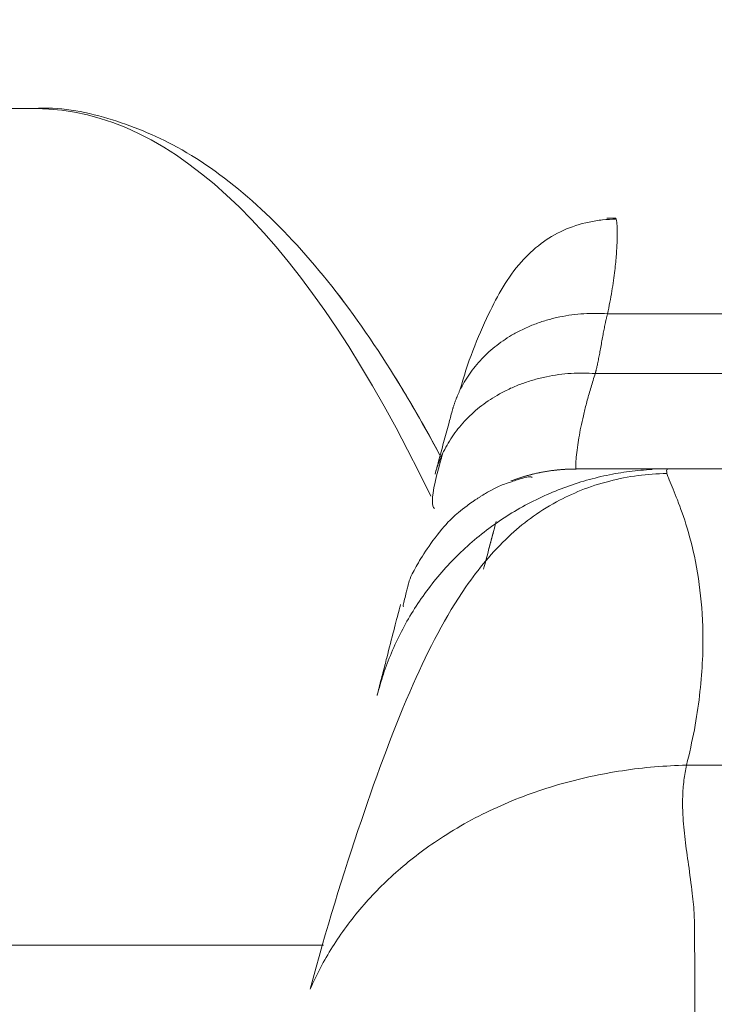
# Model space of a CAD drawing. Header units: millimetres. Extents: x -10 to 594, y 0 to 420.
# Tile 646 of 656: x 491.48 to 493.43, y 154.29 to 157.05. Entities that reach past the tile are written whole.
import ezdxf

# ---------------------------------------------------------------- set-up
doc = ezdxf.new("R2010")
doc.units = ezdxf.units.MM
doc.layers.add('1', color=7, linetype='Continuous', true_color=0xffffff)
doc.styles.add('Calibri', font='txt')
doc.dimstyles.get("Standard").update_dxf_attribs({"dimtxt": 0.18, "dimasz": 0.18, "dimexe": 0.18, "dimexo": 0.0625, "dimgap": 0.09, "dimtad": 0, "dimtih": 1, "dimtoh": 1, "dimdec": 4, "dimzin": 0, "dimdsep": 46, "dimtxsty": 'Standard', "dimcen": 0.09, "dimadec": 0, "dimazin": 0, "dimtfac": 1, "dimtdec": 4, "dimtofl": 0, "dimtmove": 0, "dimatfit": 3, "dimfxl": 0, "dimtolj": 1, "dimtzin": 0, "dimarcsym": 0})

# ---------------------------------------------------------------- blocks, each defined once
blk = doc.blocks.new('_U14')
at = {"layer": '1', "color": 18, "lineweight": 13}
for p, q in [((426.9166, 131.3436), (426.9166, 193.6581)), ((499.0131, 131.3436), (499.0131, 193.6581)), ((426.9166, 191.6581), (456.7384, 191.6581)), ((499.0131, 191.6581), (469.1913, 191.6581))]:
    blk.add_line(p, q, dxfattribs=at)
at = {"layer": '1', "color": 18}
for points in [[(426.9166, 191.6581), (430.4166, 192.5959), (430.4166, 190.7203)], [(499.0131, 191.6581), (495.5131, 190.7203), (495.5131, 192.5959)]]:
    blk.add_solid(points, dxfattribs=at)
at = {"layer": '1', "color": 18, "linetype": 'Continuous', "lineweight": 13, "char_height": 3.5, "attachment_point": 7, "line_spacing_factor": 1.399613, "style": 'Calibri'}
for s, insert in [('\\fCalibri|b0|i0;\\W1.0000;1.44', (458.4239, 188.6745)), ('\\fCalibri|b0|i0;\\W1.0000;DEFLATED TUBE WIDTH', (436.9404, 181.6648))]:
    blk.add_mtext(s, dxfattribs=dict(at, insert=insert))

msp = doc.modelspace()

# ---------------------------------------------------------------- linework, layer by layer
at = {"layer": '1', "color": 155, "linetype": 'Continuous', "lineweight": 18}
for p, q in [((491.5238, 156.8028), (489.8753, 156.803)), ((491.5238, 156.8028), (489.8753, 156.803)), ((493.1511, 156.4951), (493.1251, 156.4951)), ((493.151, 156.4951), (493.1522, 156.4927)), ((493.0383, 155.7973), (493.0382, 155.7917)), ((493.0383, 155.7973), (493.0382, 155.7917)), ((492.3303, 154.4556), (491.4476, 154.4557))]:
    msp.add_line(p, q, dxfattribs=at)
at = {"layer": '1', "color": 155, "linetype": 'Continuous', "lineweight": 13}
for p, q in [((494.4567, 156.2272), (493.1276, 156.2272)), ((494.4567, 156.2272), (493.1276, 156.2272)), ((493.0932, 156.0597), (494.383, 156.0597)), ((493.0932, 156.0597), (494.383, 156.0597))]:
    msp.add_line(p, q, dxfattribs=at)
at = {"layer": '1', "color": 155, "linetype": 'Continuous', "lineweight": 18}
for centre, major_axis, ratio, start_param, end_param in [((491.5225, 146.8028), (-0.0012, -10), 0.24432, 2.671021, 3.141584), ((491.5225, 146.8028), (-0.0012, -10), 0.24432, 2.671021, 3.141584), ((495.5899, 155.7918), (-8.0436, 0), 0.000043, 4.975987, 5.001166), ((495.5899, 155.7918), (-8.0436, 0), 0.000043, 4.975987, 5.001166), ((540.9302, 142.8005), (-49.8, 0), 1, 6.022323, 6.023884), ((540.9302, 142.8005), (-49.8, 0), 1, 6.022323, 6.023884)]:
    msp.add_ellipse(centre, major_axis=major_axis, ratio=ratio, start_param=start_param, end_param=end_param, dxfattribs=at)
at = {"layer": '1', "color": 155, "linetype": 'Continuous', "lineweight": 13}
msp.add_ellipse((495.5899, 154.9604), major_axis=(10.8045, 0), ratio=0.000043, start_param=1.361924, end_param=1.779669, dxfattribs=at)
msp.add_ellipse((495.5899, 154.9604), major_axis=(10.8045, 0), ratio=0.000043, start_param=1.361924, end_param=1.779669, dxfattribs=at)
at = {"layer": '1', "color": 155, "linetype": 'Continuous', "lineweight": 18}
for points, knots in [([(492.6573, 155.8301), (492.6117, 155.9155), (492.5052, 156.0995), (492.331, 156.3439), (492.1328, 156.5528), (491.9312, 156.6993), (491.7252, 156.7821), (491.587, 156.8091), (491.5178, 156.8033)], [0, 0, 0, 0, 0.139353, 0.320056, 0.501537, 0.681844, 0.838743, 1, 1, 1, 1]), ([(492.662, 155.8212), (492.6149, 155.9099), (492.5068, 156.0972), (492.331, 156.3439), (492.1328, 156.5528), (491.9312, 156.6993), (491.7252, 156.7821), (491.587, 156.8091), (491.5178, 156.8033)], [0, 0, 0, 0, 0.143478, 0.323315, 0.503926, 0.683369, 0.839517, 1, 1, 1, 1]), ([(493.1521, 156.4926), (493.139, 156.4925), (493.1131, 156.4913), (493.0608, 156.483), (492.9982, 156.4617), (492.935, 156.4229), (492.8571, 156.3484), (492.7854, 156.2175), (492.7339, 156.0895), (492.7133, 156.0125)], [0, 0, 0, 0, 0.037802, 0.076286, 0.159128, 0.255307, 0.368534, 0.64959, 1, 1, 1, 1]), ([(493.1521, 156.4926), (493.139, 156.4925), (493.1131, 156.4913), (493.0608, 156.483), (492.9982, 156.4617), (492.935, 156.4229), (492.8571, 156.3484), (492.7854, 156.2175), (492.7339, 156.0895), (492.7133, 156.0125)], [0, 0, 0, 0, 0.037802, 0.076286, 0.159128, 0.255307, 0.368534, 0.64959, 1, 1, 1, 1]), ([(492.6435, 155.7773), (492.6468, 155.7893), (492.6545, 155.8181), (492.6675, 155.866), (492.6805, 155.9139), (492.6883, 155.9427), (492.6916, 155.9547)], [0, 0, 0, 0, 0.208427, 0.500091, 0.791985, 1, 1, 1, 1]), ([(492.6435, 155.7773), (492.6468, 155.7893), (492.6545, 155.8181), (492.6675, 155.866), (492.6805, 155.9139), (492.6883, 155.9427), (492.6916, 155.9547)], [0, 0, 0, 0, 0.208427, 0.500091, 0.791985, 1, 1, 1, 1]), ([(492.6657, 155.8371), (492.6457, 155.7719), (492.6329, 155.709), (492.6371, 155.6839), (492.6416, 155.6811)], [0, 0, 0, 0, 0.70701, 1, 1, 1, 1]), ([(492.6657, 155.8371), (492.6457, 155.7719), (492.6329, 155.709), (492.6371, 155.6839), (492.6416, 155.6811)], [0, 0, 0, 0, 0.70701, 1, 1, 1, 1]), ([(493.2992, 155.7921), (493.2977, 155.7918), (493.2945, 155.7914), (493.293, 155.7871), (493.2936, 155.7823), (493.2944, 155.7792), (493.2944, 155.7792)], [0, 0, 0, 0, 0.306634, 0.639811, 0.999736, 1, 1, 1, 1]), ([(493.2992, 155.7921), (493.2977, 155.7918), (493.2945, 155.7914), (493.293, 155.7871), (493.2936, 155.7823), (493.2944, 155.7792), (493.2944, 155.7792)], [0, 0, 0, 0, 0.306634, 0.639811, 0.999736, 1, 1, 1, 1]), ([(493.2944, 155.7793), (493.2665, 155.7787), (493.2114, 155.7747), (493.098, 155.7524), (492.9651, 155.6968), (492.8344, 155.5965), (492.7012, 155.433), (492.5698, 155.178), (492.4274, 154.7918), (492.3369, 154.497), (492.2929, 154.3321)], [0, 0, 0, 0, 0.0301, 0.0615, 0.133345, 0.223631, 0.336161, 0.52247, 0.745874, 1, 1, 1, 1]), ([(493.2944, 155.7793), (493.2665, 155.7787), (493.2114, 155.7747), (493.098, 155.7524), (492.9651, 155.6968), (492.8344, 155.5965), (492.7012, 155.433), (492.5698, 155.178), (492.4274, 154.7918), (492.3369, 154.497), (492.2929, 154.3321)], [0, 0, 0, 0, 0.0301, 0.0615, 0.133345, 0.223631, 0.336161, 0.52247, 0.745874, 1, 1, 1, 1]), ([(492.9162, 155.7681), (492.9161, 155.7689), (492.9127, 155.7704), (492.894, 155.7696), (492.8457, 155.7513), (492.8215, 155.7435), (492.7814, 155.7209), (492.771, 155.7145), (492.7634, 155.7097), (492.7557, 155.7046), (492.7445, 155.6969), (492.6982, 155.6626), (492.6412, 155.6016), (492.5753, 155.4969), (492.5665, 155.461), (492.5644, 155.4521), (492.5566, 155.4206), (492.5536, 155.4065), (492.5547, 155.4054)], [0, 0, 0, 0, 0.064462, 0.21669, 0.277324, 0.310723, 0.314829, 0.316425, 0.317846, 0.319248, 0.320791, 0.324734, 0.357069, 0.451156, 0.559488, 0.674005, 0.889649, 1, 1, 1, 1]), ([(492.9162, 155.7681), (492.9161, 155.7689), (492.9127, 155.7704), (492.8981, 155.7698), (492.8738, 155.7616), (492.8738, 155.7616)], [0, 0, 0, 0, 0.29745, 0.999881, 1, 1, 1, 1]), ([(492.8384, 155.7491), (492.8308, 155.7465), (492.8215, 155.7435), (492.7814, 155.7209), (492.771, 155.7145), (492.7634, 155.7097), (492.7557, 155.7046), (492.7445, 155.6969), (492.6982, 155.6626), (492.6412, 155.6016), (492.5753, 155.4969), (492.5665, 155.461), (492.5644, 155.4521), (492.5566, 155.4206), (492.5536, 155.4065), (492.5547, 155.4054)], [0, 0, 0, 0, 0.046183, 0.051866, 0.054073, 0.05604, 0.057981, 0.060116, 0.065572, 0.110317, 0.240513, 0.390422, 0.54889, 0.847297, 1, 1, 1, 1])]:
    msp.add_open_spline(points, degree=3, knots=knots, dxfattribs=at)
at = {"layer": '1', "color": 155, "linetype": 'Continuous', "lineweight": 13}
for points, degree, knots in [([(493.1522, 156.4927), (493.1526, 156.4908), (493.1536, 156.4837), (493.1548, 156.465), (493.1547, 156.4347), (493.1529, 156.3971), (493.1482, 156.3485), (493.1407, 156.2933), (493.1319, 156.2488), (493.1276, 156.2272)], 3, [0, 0, 0, 0, 0.11787, 0.27915, 0.413279, 0.567741, 0.707059, 0.857846, 1, 1, 1, 1]), ([(493.1522, 156.4927), (493.1526, 156.4908), (493.1536, 156.4837), (493.1548, 156.465), (493.1547, 156.4347), (493.1529, 156.3971), (493.1482, 156.3485), (493.1407, 156.2933), (493.1319, 156.2488), (493.1276, 156.2272)], 3, [0, 0, 0, 0, 0.11787, 0.27915, 0.413279, 0.567741, 0.707059, 0.857846, 1, 1, 1, 1]), ([(493.0932, 156.0597), (493.089, 156.0468), (493.0806, 156.0206), (493.0703, 155.984), (493.0613, 155.9488), (493.0539, 155.9159), (493.0481, 155.8856), (493.0433, 155.8563), (493.0401, 155.8291), (493.0385, 155.8096), (493.0384, 155.8004), (493.0383, 155.7977), (493.0383, 155.7973)], 3, [0, 0, 0, 0, 0.088249, 0.180149, 0.27575, 0.375099, 0.478234, 0.585192, 0.720991, 0.874373, 0.981125, 1, 1, 1, 1]), ([(493.0932, 156.0597), (493.089, 156.0468), (493.0806, 156.0206), (493.0703, 155.984), (493.0613, 155.9488), (493.0539, 155.9159), (493.0481, 155.8856), (493.0433, 155.8563), (493.0401, 155.8291), (493.0385, 155.8096), (493.0384, 155.8004), (493.0383, 155.7977), (493.0383, 155.7973)], 3, [0, 0, 0, 0, 0.088249, 0.180149, 0.27575, 0.375099, 0.478234, 0.585192, 0.720991, 0.874373, 0.981125, 1, 1, 1, 1]), ([(493.0382, 155.7917), (493.0382, 155.7918), (493.0592, 155.7918), (493.0778, 155.7919), (493.1142, 155.7919), (493.1441, 155.792), (493.1914, 155.792), (493.2095, 155.792), (493.2345, 155.792), (493.2435, 155.7921), (493.259, 155.7921), (493.2647, 155.7921), (493.2665, 155.7921), (493.2736, 155.7921), (493.287, 155.7921), (493.2888, 155.7921), (493.2991, 155.7921), (493.2992, 155.7921)], 2, [0, 0, 0, 0.250027, 0.250027, 0.500054, 0.500054, 0.750081, 0.750081, 0.875094, 0.875094, 0.937601, 0.953227, 0.961041, 0.968854, 0.976667, 0.984481, 0.984481, 1, 1, 1]), ([(493.2944, 155.7792), (493.2952, 155.7758), (493.2988, 155.7656), (493.3106, 155.7368), (493.3334, 155.6822), (493.3625, 155.592), (493.3864, 155.4761), (493.3966, 155.356), (493.3947, 155.2479), (493.3868, 155.1573), (493.3729, 155.0623), (493.3572, 154.9945), (493.3495, 154.9609)], 3, [0, 0, 0, 0, 0.057242, 0.140075, 0.281632, 0.424342, 0.573821, 0.710428, 0.785345, 0.858506, 0.930016, 1, 1, 1, 1]), ([(493.2944, 155.7792), (493.2952, 155.7758), (493.2988, 155.7656), (493.3106, 155.7368), (493.3334, 155.6822), (493.3625, 155.592), (493.3864, 155.4761), (493.3966, 155.356), (493.3947, 155.2479), (493.3868, 155.1573), (493.3729, 155.0623), (493.3572, 154.9945), (493.3495, 154.9609)], 3, [0, 0, 0, 0, 0.057242, 0.140075, 0.281632, 0.424342, 0.573821, 0.710428, 0.785345, 0.858506, 0.930016, 1, 1, 1, 1]), ([(492.7795, 155.5106), (492.7849, 155.5311), (492.7908, 155.5535), (492.8005, 155.5899), (492.8039, 155.6027), (492.8074, 155.616)], 3, [0, 0, 0, 0, 0.657971, 0.657971, 1, 1, 1, 1]), ([(492.7795, 155.5106), (492.7849, 155.5311), (492.7908, 155.5535), (492.8005, 155.5899), (492.8039, 155.6027), (492.8074, 155.616)], 3, [0, 0, 0, 0, 0.657971, 0.657971, 1, 1, 1, 1]), ([(492.4808, 155.1562), (492.4809, 155.1565), (492.481, 155.157), (492.4819, 155.1607), (492.4835, 155.1669), (492.4858, 155.1757), (492.4881, 155.1848), (492.4896, 155.1905), (492.4903, 155.1933), (492.493, 155.2041), (492.4989, 155.2267), (492.5118, 155.2771), (492.5252, 155.329), (492.5358, 155.3697), (492.5419, 155.3933), (492.546, 155.4089), (492.5466, 155.411), (492.5469, 155.412)], 3, [0, 0, 0, 0, 0.004556, 0.009779, 0.015682, 0.023582, 0.031471, 0.039313, 0.047128, 0.062757, 0.125271, 0.250295, 0.50029, 0.629607, 0.750187, 0.878171, 1, 1, 1, 1]), ([(492.4808, 155.1562), (492.4809, 155.1565), (492.481, 155.157), (492.4819, 155.1607), (492.4835, 155.1669), (492.4858, 155.1757), (492.4881, 155.1848), (492.4896, 155.1905), (492.4903, 155.1933), (492.493, 155.2041), (492.4989, 155.2267), (492.5118, 155.2771), (492.5252, 155.329), (492.5358, 155.3697), (492.5419, 155.3933), (492.546, 155.4089), (492.5466, 155.411), (492.5469, 155.412)], 3, [0, 0, 0, 0, 0.004556, 0.009779, 0.015682, 0.023582, 0.031471, 0.039313, 0.047128, 0.062757, 0.125271, 0.250295, 0.50029, 0.629607, 0.750187, 0.878171, 1, 1, 1, 1]), ([(493.3495, 154.9609), (493.3467, 154.9468), (493.3409, 154.9172), (493.3378, 154.8709), (493.3385, 154.8154), (493.3447, 154.7519), (493.3553, 154.6783), (493.365, 154.6074), (493.3715, 154.5431), (493.3719, 154.4742), (493.3726, 154.325), (493.3733, 154.0951), (493.3712, 153.7879), (493.3625, 153.4792), (493.3458, 153.1923), (493.3222, 152.9386), (493.2954, 152.7169), (493.2707, 152.5679), (493.2586, 152.4942)], 3, [0, 0, 0, 0, 0.018993, 0.039769, 0.062383, 0.093952, 0.125687, 0.161892, 0.188993, 0.210645, 0.251634, 0.381819, 0.501839, 0.629852, 0.751286, 0.836074, 0.918962, 1, 1, 1, 1]), ([(493.3495, 154.9609), (493.3467, 154.9468), (493.3409, 154.9172), (493.3378, 154.8709), (493.3385, 154.8154), (493.3447, 154.7519), (493.3553, 154.6783), (493.365, 154.6074), (493.3715, 154.5431), (493.3719, 154.4742), (493.3726, 154.325), (493.3733, 154.0951), (493.3712, 153.7879), (493.3625, 153.4792), (493.3458, 153.1923), (493.3222, 152.9386), (493.2954, 152.7169), (493.2707, 152.5679), (493.2586, 152.4942)], 3, [0, 0, 0, 0, 0.018993, 0.039769, 0.062383, 0.093952, 0.125687, 0.161892, 0.188993, 0.210645, 0.251634, 0.381819, 0.501839, 0.629852, 0.751286, 0.836074, 0.918962, 1, 1, 1, 1])]:
    msp.add_open_spline(points, degree=degree, knots=knots, dxfattribs=at)
for points, weights in [([(492.7133, 156.0125), (492.8273, 156.2477), (493.1276, 156.2272)], [0.952636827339, 0.810594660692, 1]), ([(492.7133, 156.0125), (492.8273, 156.2477), (493.1276, 156.2272)], [0.952636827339, 0.810594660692, 1]), ([(492.6676, 155.8409), (492.7862, 156.0803), (493.0932, 156.0597)], [0.949850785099, 0.811469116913, 1]), ([(492.6676, 155.8409), (492.7862, 156.0803), (493.0932, 156.0597)], [0.949850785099, 0.811469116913, 1]), ([(492.4808, 155.1562), (492.6339, 155.7565), (493.2525, 155.7908)], [1, 0.799053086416, 0.982040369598]), ([(492.4808, 155.1562), (492.6339, 155.7565), (493.2525, 155.7908)], [1, 0.799053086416, 0.982040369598]), ([(492.8566, 155.7582), (492.9443, 155.7917), (493.0382, 155.7917)], [0.915026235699, 0.940620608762, 1]), ([(492.8623, 155.7603), (492.9474, 155.7917), (493.0382, 155.7917)], [0.91667360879, 0.942492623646, 1]), ([(492.2929, 154.3321), (492.5593, 154.941), (493.3495, 154.9609)], [0.957690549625, 0.83078335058, 1]), ([(492.2929, 154.3321), (492.5593, 154.941), (493.3495, 154.9609)], [0.957690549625, 0.83078335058, 1])]:
    msp.add_rational_spline(points, weights, degree=2, dxfattribs=at)
msp.add_open_spline([(493.1276, 156.2272), (493.12, 156.1991), (493.1006, 156.0872), (493.0932, 156.0597)], degree=2, dxfattribs=at)
msp.add_open_spline([(493.1276, 156.2272), (493.12, 156.1991), (493.1006, 156.0872), (493.0932, 156.0597)], degree=2, dxfattribs=at)
at = {"layer": '1', "color": 155, "linetype": 'Continuous', "lineweight": 18}
for points, weights in [([(492.6916, 155.9547), (492.6997, 155.9846), (492.7133, 156.0125)], [1, 0.972934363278, 0.952636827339]), ([(492.6916, 155.9547), (492.6997, 155.9846), (492.7133, 156.0125)], [1, 0.972934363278, 0.952636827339]), ([(492.6435, 155.7773), (492.6524, 155.8102), (492.6676, 155.8409)], [1, 0.97107888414, 0.949850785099]), ([(492.6435, 155.7773), (492.6524, 155.8102), (492.6676, 155.8409)], [1, 0.97107888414, 0.949850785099])]:
    msp.add_rational_spline(points, weights, degree=2, dxfattribs=at)

# ---------------------------------------------------------------- dimensions: what is measured, and where the dimension line sits
at = {"layer": '1', "color": 18, "linetype": 'Continuous', "lineweight": 13}
dim = msp.add_linear_dim(base=(426.9166, 191.6581), p1=(499.0131, 131.3436), p2=(426.9166, 131.3436), text=' <> \\P\\fCalibri|b0|i0;\\C18;{\\H1.00x;\\fCalibri|b0|i0;DEFLATED TUBE WIDTH\\fCalibri|b0|i0;}\\C18;', dimstyle='Standard', override={"dimtxt": 3.5, "dimasz": 3.5, "dimexe": 2, "dimexo": 0, "dimgap": 1.5, "dimtih": 0, "dimtoh": 0, "dimdec": 2, "dimlfac": 0.02, "dimdsep": 46, "dimlunit": 2, "dimtxsty": 'Calibri', "dimsah": 1, "dimse1": 0, "dimse2": 0, "dimsd1": 0, "dimsd2": 0, "dimclrd": 18, "dimclre": 18, "dimclrt": 18, "dimtol": 0, "dimtm": -0.1, "dimtfac": 1, "dimtdec": 2, "dimtofl": 1, "dimtmove": 0, "dimlwd": 13, "dimlwe": 13}, dxfattribs=at)
dim.commit()
dim.dimension.update_dxf_attribs({"geometry": '_U14', "text_midpoint": (462.9649, 191.6581), "dimtype": 160})

doc.saveas('drawing.dxf')
